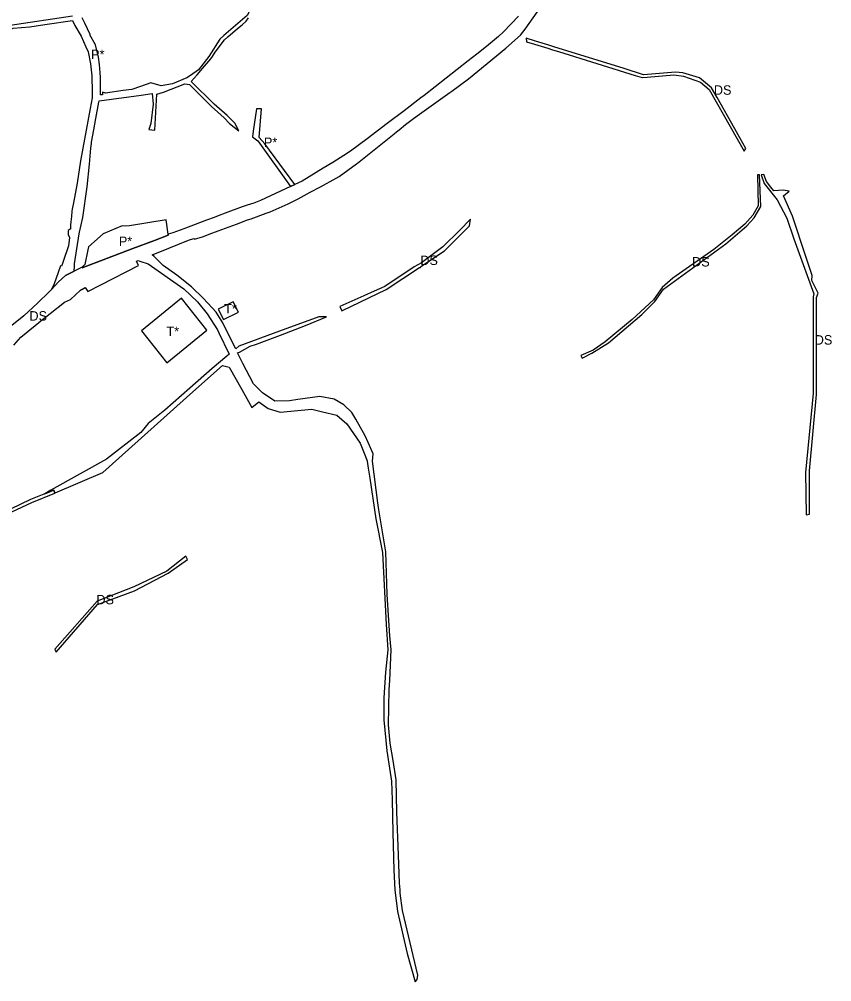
# Model space of a CAD drawing. Extents: x -477304 to -465641, y -1159113 to -1149285.
# Drawn here: x -473217 to -472444, y -1154539 to -1153624 of the extents above; entities that cross this region are included whole.
import ezdxf

# ---------------------------------------------------------------- set-up
doc = ezdxf.new("R2010")
doc.units = 0
for name, color, linetype in [('14', 7, 'Continuous'), ('17', 7, 'Continuous'), ('34', 7, 'Continuous'), ('35', 7, 'Continuous')]:
    doc.layers.add(name, color=color, linetype=linetype)

msp = doc.modelspace()

# ---------------------------------------------------------------- linework, layer by layer
at = {"layer": '14'}
msp.add_lwpolyline([(-473223.7, -1154092.32), (-473204.71, -1154083.34), (-473182.84, -1154074.4), (-473183.98, -1154071.62), (-473186.91, -1154072.82), (-473205.92, -1154080.59), (-473225.01, -1154089.62)], dxfattribs=at)
at = {"layer": '17'}
for p, q in [((-473038.31, -1153919.34), (-473062.4, -1153889.01)), ((-473013.31, -1153892.54), (-473027.39, -1153899.5)), ((-473008.26, -1153902.39), (-473013.31, -1153892.54)), ((-473027.39, -1153899.5), (-473022.34, -1153909.35)), ((-473022.34, -1153909.35), (-473008.26, -1153902.39))]:
    msp.add_line(p, q, dxfattribs=at)
msp.add_lwpolyline([(-473062.4, -1153889.01), (-473100.57, -1153920.15), (-473076.48, -1153950.48), (-473038.31, -1153919.34)], dxfattribs=at)
at = {"layer": '34'}
for p, q in [((-473165.99, -1153620.61), (-473225.37, -1153629.58)), ((-473192.34, -1153628.79), (-473166, -1153624.91)), ((-473166, -1153624.91), (-473163.91, -1153629.58)), ((-473154.31, -1153627.53), (-473156.86, -1153622.28)), ((-473206.66, -1153630.9), (-473192.34, -1153628.79)), ((-473149.39, -1153638.15), (-473154.31, -1153627.53)), ((-473018.26, -1153640.4), (-473009.01, -1153632.39)), ((-473009.01, -1153632.39), (-473004.62, -1153628.85)), ((-473149.76, -1153638.34), (-473149.39, -1153638.15)), ((-473144.21, -1153648.12), (-473149.76, -1153638.34)), ((-473026.1, -1153642.58), (-473036.37, -1153659.2)), ((-473022.18, -1153638.97), (-473026.1, -1153642.58)), ((-473023.61, -1153646.03), (-473021.54, -1153643.24)), ((-473021.54, -1153643.24), (-473018.26, -1153640.4)), ((-473153.44, -1153650.01), (-473151.27, -1153654.64)), ((-473151.27, -1153654.64), (-473148.89, -1153666.21)), ((-473141.32, -1153659.71), (-473144.21, -1153648.12)), ((-473024.35, -1153647.03), (-473023.61, -1153646.03)), ((-473140.58, -1153666.78), (-473141.32, -1153659.71)), ((-473042.33, -1153670.45), (-473034.52, -1153661.47)), ((-473034.52, -1153661.47), (-473033.08, -1153659.08)), ((-473148.89, -1153666.21), (-473147.62, -1153677.41)), ((-473139.71, -1153674.43), (-473140.58, -1153666.78)), ((-473047.61, -1153676.53), (-473042.33, -1153670.45)), ((-473147.62, -1153677.41), (-473147.31, -1153693.17)), ((-473139.32, -1153679.05), (-473139.71, -1153674.43)), ((-473139.42, -1153695.68), (-473139.32, -1153679.05)), ((-473057.38, -1153679.45), (-473070.94, -1153685.26)), ((-473054.01, -1153677.2), (-473057.38, -1153679.45)), ((-473091.63, -1153684.04), (-473101.45, -1153687.76)), ((-473079.66, -1153692.93), (-473059.37, -1153685.09)), ((-473059.37, -1153685.09), (-473054.8, -1153685.65)), ((-473147.39, -1153698.34), (-473149.29, -1153708.7)), ((-473140.63, -1153701.16), (-473100.72, -1153695.87)), ((-473100.72, -1153695.87), (-473090.26, -1153694.45)), ((-473087.94, -1153729.17), (-473085.76, -1153694.95)), ((-473085.76, -1153694.95), (-473079.66, -1153692.93)), ((-473149.29, -1153708.7), (-473158.43, -1153758.41)), ((-473143.79, -1153718.07), (-473140.94, -1153702.51)), ((-473140.94, -1153702.51), (-473140.63, -1153701.16)), ((-473028.69, -1153706.77), (-473031.27, -1153704.5)), ((-473019.09, -1153715.24), (-473028.69, -1153706.77)), ((-472986.33, -1153708.74), (-472991.16, -1153709)), ((-472988.48, -1153736.28), (-472986.33, -1153708.74)), ((-473145.77, -1153728.86), (-473143.79, -1153718.07)), ((-473021.96, -1153717.5), (-473016.66, -1153722.81)), ((-473091.49, -1153723), (-473093.6, -1153728.48)), ((-473016.66, -1153722.81), (-473007.9, -1153729.78)), ((-473147.94, -1153740.66), (-473145.77, -1153728.86)), ((-473093.6, -1153728.48), (-473087.94, -1153729.17)), ((-472994.91, -1153735.46), (-472989.76, -1153739.22)), ((-472983.13, -1153742.14), (-472988.48, -1153736.28)), ((-473150.02, -1153761.56), (-473148.56, -1153746.21)), ((-472989.76, -1153739.22), (-472958.84, -1153782.85)), ((-472954.61, -1153780.89), (-472983.13, -1153742.14)), ((-473152.31, -1153783.1), (-473150.02, -1153761.56)), ((-472958.84, -1153782.85), (-472954.61, -1153780.89)), ((-473165.18, -1153798.31), (-473166.41, -1153804.46)), ((-473166.65, -1153806.23), (-473167.12, -1153811.22)), ((-473166.41, -1153804.46), (-473166.65, -1153806.23)), ((-473167.68, -1153816.51), (-473167.89, -1153819.15)), ((-473167.89, -1153819.15), (-473167.89, -1153823.27)), ((-473167.12, -1153811.22), (-473167.68, -1153816.51)), ((-473076.95, -1153814.41), (-473111.86, -1153820.08)), ((-473075.25, -1153828.18), (-473076.95, -1153814.41)), ((-473167.89, -1153823.27), (-473168.29, -1153823.22)), ((-473164.16, -1153856.39), (-473159.81, -1153827.77)), ((-473159.81, -1153827.77), (-473159.46, -1153826.2)), ((-473116.1, -1153820.42), (-473119.02, -1153820.21)), ((-473111.86, -1153820.08), (-473116.1, -1153820.42)), ((-473169, -1153831.42), (-473169.94, -1153839.08)), ((-473108.85, -1153841.8), (-473088.17, -1153834.14)), ((-473169.94, -1153839.08), (-473175.14, -1153854.27)), ((-473157.03, -1153860.17), (-473108.85, -1153841.8)), ((-473151.59, -1153843.04), (-473154.32, -1153857.11)), ((-473151, -1153840.32), (-473151.59, -1153843.04)), ((-473175.14, -1153854.27), (-473176.36, -1153858.04)), ((-473164.35, -1153859.38), (-473164.16, -1153856.39)), ((-473179.76, -1153864.69), (-473183.59, -1153875.38)), ((-473171, -1153866.43), (-473164.38, -1153863.36)), ((-473164.38, -1153863.36), (-473164.37, -1153862.42)), ((-473164.37, -1153862.42), (-473164.35, -1153859.38)), ((-473157.02, -1153859.65), (-473157.03, -1153860.17)), ((-473154.32, -1153857.11), (-473157.02, -1153859.65)), ((-473186.18, -1153880.87), (-473179.41, -1153873.61)), ((-473183.59, -1153875.38), (-473186.18, -1153880.87))]:
    msp.add_line(p, q, dxfattribs=at)
for points in [[(-472995.01, -1153610.48), (-473000.11, -1153620.09), (-473022.18, -1153638.97)], [(-473004.62, -1153628.85), (-473000.99, -1153625.4), (-472998.61, -1153622.41)], [(-473237.11, -1153639.64), (-473222.53, -1153632.18), (-473206.66, -1153630.9)], [(-473163.91, -1153629.58), (-473157.94, -1153639.74), (-473153.44, -1153650.01)], [(-473033.08, -1153659.08), (-473030.29, -1153655.04), (-473024.35, -1153647.03)], [(-473036.37, -1153659.2), (-473046.33, -1153671.86), (-473054.01, -1153677.2)], [(-473031.27, -1153704.5), (-473053.24, -1153682.75), (-473047.61, -1153676.53)], [(-473117.86, -1153691.57), (-473134.86, -1153693.87), (-473137.59, -1153692.99), (-473137.59, -1153695.54), (-473139.42, -1153695.68)], [(-473101.45, -1153687.76), (-473109.54, -1153690.57), (-473117.86, -1153691.57)], [(-473070.94, -1153685.26), (-473081.72, -1153687.08), (-473091.63, -1153684.04)], [(-473054.8, -1153685.65), (-473034.01, -1153706.79), (-473021.96, -1153717.5)], [(-473147.31, -1153693.17), (-473147.3, -1153695.04), (-473147.39, -1153698.34)], [(-473090.26, -1153694.45), (-473089.49, -1153704.44), (-473091.49, -1153723)], [(-472991.16, -1153709), (-472994.15, -1153730.07), (-472994.91, -1153735.46)], [(-473007.9, -1153729.78), (-473011.68, -1153722.68), (-473019.09, -1153715.24)], [(-473148.56, -1153746.21), (-473148.14, -1153741.76), (-473147.94, -1153740.66)], [(-473158.43, -1153758.41), (-473161.61, -1153779.66), (-473165.18, -1153798.31)], [(-473159.46, -1153826.2), (-473156.3, -1153812.23), (-473152.31, -1153783.1)], [(-473168.29, -1153823.22), (-473170.14, -1153824.56), (-473170.32, -1153828.57), (-473169, -1153831.42)], [(-473119.02, -1153820.21), (-473136.86, -1153827.69), (-473151, -1153840.32)], [(-473088.17, -1153834.14), (-473075.04, -1153829.2), (-473075.25, -1153828.18)], [(-473176.36, -1153858.04), (-473176.57, -1153858.68), (-473177.5, -1153858.36), (-473179.76, -1153864.69)], [(-473179.41, -1153873.61), (-473172.91, -1153867.32), (-473171, -1153866.43)]]:
    msp.add_lwpolyline(points, dxfattribs=at)
at = {"layer": '35'}
for p, q in [((-472735.37, -1153633.17), (-472720.43, -1153611.39)), ((-472741.74, -1153620.6), (-472756.11, -1153635.72)), ((-472756.11, -1153635.72), (-472760.94, -1153640.03)), ((-472739.93, -1153638.77), (-472735.37, -1153633.17)), ((-472760.94, -1153640.03), (-472772.14, -1153649.72)), ((-472754.03, -1153651.18), (-472739.93, -1153638.77)), ((-472725.65, -1153644.5), (-472734.49, -1153641.75)), ((-472734.49, -1153641.75), (-472734.16, -1153644.99)), ((-472734.16, -1153644.99), (-472726.48, -1153647.38)), ((-472713.07, -1153648.4), (-472725.65, -1153644.5)), ((-472789.33, -1153680.25), (-472754.03, -1153651.18)), ((-472726.48, -1153647.38), (-472713.87, -1153651.29)), ((-472713.87, -1153651.29), (-472709.41, -1153652.68)), ((-472708.29, -1153649.89), (-472713.07, -1153648.4)), ((-472709.41, -1153652.68), (-472703.71, -1153654.45)), ((-472641.43, -1153670.65), (-472708.29, -1153649.89)), ((-472703.71, -1153654.45), (-472630.86, -1153677.08)), ((-472622.89, -1153676.41), (-472641.43, -1153670.65)), ((-472805.14, -1153692.09), (-472789.33, -1153680.25)), ((-472630.86, -1153677.08), (-472624.09, -1153679.18)), ((-472624.09, -1153679.18), (-472619.47, -1153678.79)), ((-472592.64, -1153673.87), (-472622.89, -1153676.41)), ((-472619.47, -1153678.79), (-472594.06, -1153676.53)), ((-472560.38, -1153690.53), (-472553.72, -1153702.2)), ((-472834.74, -1153698.44), (-472850.65, -1153710.66)), ((-472838.29, -1153715.64), (-472807.03, -1153693.43)), ((-472807.03, -1153693.43), (-472805.14, -1153692.09)), ((-472535.99, -1153728.01), (-472552.9, -1153698.22)), ((-472553.72, -1153702.2), (-472527.07, -1153749.25)), ((-472850.65, -1153710.66), (-472866.87, -1153722.96)), ((-472849.23, -1153723.94), (-472842.88, -1153718.9)), ((-472842.88, -1153718.9), (-472838.29, -1153715.64)), ((-472866.87, -1153722.96), (-472885.92, -1153737.41)), ((-472855.29, -1153728.73), (-472849.23, -1153723.94)), ((-472531.21, -1153736.42), (-472535.99, -1153728.01)), ((-472876.05, -1153745.31), (-472860.03, -1153732.52)), ((-472860.03, -1153732.52), (-472857.92, -1153730.83)), ((-472857.92, -1153730.83), (-472855.29, -1153728.73)), ((-472885.92, -1153737.41), (-472901.56, -1153749.07)), ((-472894.99, -1153760.56), (-472876.05, -1153745.31)), ((-472918.57, -1153759.8), (-472927.52, -1153765.29)), ((-472912.58, -1153773.22), (-472895.95, -1153761.2)), ((-472895.95, -1153761.2), (-472894.99, -1153760.56)), ((-472927.52, -1153765.29), (-472947.72, -1153777.7)), ((-472915.19, -1153774.7), (-472912.58, -1153773.22)), ((-472508.44, -1153771.31), (-472511.16, -1153771.61)), ((-472505.98, -1153778.18), (-472508.44, -1153771.31)), ((-472958.84, -1153782.85), (-472987.33, -1153796.01)), ((-472940.18, -1153788.14), (-472930.11, -1153783.12)), ((-472930.11, -1153783.12), (-472915.19, -1153774.7)), ((-472501.77, -1153783.4), (-472505.98, -1153778.18)), ((-472951.5, -1153794.4), (-472942.97, -1153789.73)), ((-472942.97, -1153789.73), (-472940.18, -1153788.14)), ((-472498.85, -1153787.01), (-472501.77, -1153783.4)), ((-472987.33, -1153796.01), (-472993.75, -1153798.61)), ((-472978.05, -1153806.77), (-472961.06, -1153799.26)), ((-472961.06, -1153799.26), (-472951.5, -1153794.4)), ((-473021.02, -1153808.27), (-473027.51, -1153810.7)), ((-473004.68, -1153802.15), (-473021.02, -1153808.27)), ((-472996.28, -1153813.54), (-472981.87, -1153808.17)), ((-472981.87, -1153808.17), (-472978.05, -1153806.77)), ((-473038.77, -1153814.9), (-473060.3, -1153822.92)), ((-473031.5, -1153812.19), (-473038.77, -1153814.9)), ((-473027.51, -1153810.7), (-473031.5, -1153812.19)), ((-473010.01, -1153818.51), (-472999.67, -1153814.52)), ((-472999.67, -1153814.52), (-472996.28, -1153813.54)), ((-472787.46, -1153813.96), (-472797.54, -1153824.37)), ((-473041.46, -1153830.37), (-473036.13, -1153828.26)), ((-472797.54, -1153824.37), (-472813.83, -1153840.23)), ((-472538.57, -1153828.83), (-472556.12, -1153842.86)), ((-473088.17, -1153834.14), (-473108.85, -1153841.8)), ((-473083.1, -1153844.79), (-473055.82, -1153833.96)), ((-473055.82, -1153833.96), (-473050.71, -1153832.15)), ((-473050.71, -1153832.15), (-473050.19, -1153832.88)), ((-473050.19, -1153832.88), (-473041.46, -1153830.37)), ((-472603.96, -1153880.54), (-472544.73, -1153837.26)), ((-473108.85, -1153841.8), (-473157.03, -1153860.17)), ((-473090.41, -1153847.7), (-473083.1, -1153844.79)), ((-472813.83, -1153840.23), (-472834.15, -1153855.38)), ((-473105.19, -1153853.94), (-473103.56, -1153853.25)), ((-472834.15, -1153855.38), (-472840.98, -1153859.08)), ((-473164.38, -1153863.36), (-473171, -1153866.43)), ((-473157.02, -1153859.65), (-473164.38, -1153863.36)), ((-473157.03, -1153860.17), (-473157.02, -1153859.65)), ((-472840.98, -1153859.08), (-472869.11, -1153877.87)), ((-472867.62, -1153880.8), (-472835.96, -1153859.77)), ((-472835.96, -1153859.77), (-472834.97, -1153859.91)), ((-472834.97, -1153859.91), (-472834.83, -1153859.02)), ((-473179.41, -1153873.61), (-473186.18, -1153880.87)), ((-472462.95, -1153872.24), (-472462.59, -1153867.55)), ((-472456.78, -1153884.15), (-472462.95, -1153872.24)), ((-473188.94, -1153883.58), (-473198.7, -1153893.17)), ((-473186.18, -1153880.87), (-473188.94, -1153883.58)), ((-473168.16, -1153890.18), (-473158.35, -1153881.57)), ((-473158.35, -1153881.57), (-473157.17, -1153880.54)), ((-473157.17, -1153880.54), (-473157.15, -1153880.81)), ((-473157.15, -1153880.81), (-473154.07, -1153878.85)), ((-473154.07, -1153878.85), (-473151.57, -1153882.65)), ((-473151.57, -1153882.65), (-473139.18, -1153876.3)), ((-472909.23, -1153900.73), (-472867.62, -1153880.8)), ((-472879.05, -1153882.37), (-472889.06, -1153886.9)), ((-472869.11, -1153877.87), (-472879.05, -1153882.37)), ((-472612.3, -1153892.29), (-472603.96, -1153880.54)), ((-473187.41, -1153903.5), (-473173.82, -1153892.72)), ((-473173.82, -1153892.72), (-473168.16, -1153890.18)), ((-473047.21, -1153892.65), (-473037.92, -1153903.91)), ((-473029.3, -1153902.45), (-473041.37, -1153889.37)), ((-472889.06, -1153886.9), (-472911.67, -1153897.1)), ((-472624.69, -1153904.62), (-472612.3, -1153892.29)), ((-473199.42, -1153893.88), (-473212.4, -1153905.82)), ((-473198.7, -1153893.17), (-473199.42, -1153893.88)), ((-472911.67, -1153897.1), (-472909.87, -1153900.98)), ((-472909.87, -1153900.98), (-472909.23, -1153900.73)), ((-473212.4, -1153905.82), (-473236.77, -1153925.2)), ((-473215.34, -1153926.15), (-473193.13, -1153908.04)), ((-473193.13, -1153908.04), (-473187.41, -1153903.5)), ((-472931.87, -1153906.63), (-472969.34, -1153920.54)), ((-472924.45, -1153906.68), (-472931.87, -1153906.63)), ((-473010.85, -1153937.26), (-473020.91, -1153917.11)), ((-473221.76, -1153933.65), (-473215.34, -1153926.15)), ((-473026.93, -1153921.88), (-473016.95, -1153942.31)), ((-472969.34, -1153920.54), (-473007.78, -1153934.81)), ((-472991.04, -1153932.64), (-472968.17, -1153924.1)), ((-473007.78, -1153934.81), (-473010.85, -1153937.26)), ((-473007.32, -1153940.27), (-472997.06, -1153934.82)), ((-472997.06, -1153934.82), (-472991.04, -1153932.64)), ((-472670.92, -1153938.53), (-472682.58, -1153943.68)), ((-473016.95, -1153942.31), (-473019.15, -1153944.13)), ((-473009, -1153940.96), (-473007.32, -1153940.27)), ((-472682.58, -1153943.68), (-472681.18, -1153946.08)), ((-472681.18, -1153946.08), (-472672.04, -1153941.24)), ((-473051.66, -1153978.2), (-473023.56, -1153952.98)), ((-473054.5, -1153974.57), (-473078.39, -1153995.67)), ((-473005.04, -1153976.05), (-472995.53, -1153992.99)), ((-472973.71, -1153987.12), (-472985.27, -1153978.95)), ((-472461.62, -1153979.81), (-472468.89, -1154054.81)), ((-472995.53, -1153992.99), (-472988.79, -1153987.76)), ((-472988.79, -1153987.76), (-472979.84, -1153994.06)), ((-472959.67, -1153986.73), (-472973.71, -1153987.12)), ((-472951.83, -1153985.53), (-472959.67, -1153986.73)), ((-472908.02, -1153990.35), (-472917.14, -1153985.05)), ((-473078.39, -1153995.67), (-473094, -1154008.36)), ((-472979.84, -1153994.06), (-472968.72, -1153997.36)), ((-472968.72, -1153997.36), (-472938.44, -1153994.65)), ((-472887.77, -1154020.15), (-472896.71, -1154004.25)), ((-472888.58, -1154036.61), (-472885.69, -1154043.9)), ((-472880.87, -1154044.09), (-472880.23, -1154036.99)), ((-472885.67, -1154044.09), (-472885.7, -1154044.09)), ((-472885.69, -1154043.9), (-472885.67, -1154044.09)), ((-472468.89, -1154054.81), (-472468.28, -1154095.1)), ((-473186.66, -1154071.83), (-473192.43, -1154075.08)), ((-473183.11, -1154073.73), (-473182.46, -1154074.08)), ((-472874.44, -1154092.19), (-472874.66, -1154090.43)), ((-472873.53, -1154098.08), (-472874.44, -1154092.19)), ((-472468.28, -1154095.1), (-472465.12, -1154094.54)), ((-473075.18, -1154150.66), (-473056.8, -1154137.7)), ((-473056.8, -1154137.7), (-473058.19, -1154134.57)), ((-473107.17, -1154167.32), (-473075.18, -1154150.66)), ((-473142.28, -1154180.58), (-473107.17, -1154167.32)), ((-472837.52, -1154533.23), (-472852.18, -1154471.56)), ((-472838.38, -1154537.19), (-472837.52, -1154533.23)), ((-472840.12, -1154539.39), (-472838.38, -1154537.19))]:
    msp.add_line(p, q, dxfattribs=at)
for points in [[(-472772.14, -1153649.72), (-472781.46, -1153657), (-472789.82, -1153663.32), (-472831.68, -1153696.09), (-472834.74, -1153698.44)], [(-472594.06, -1153676.53), (-472585.04, -1153677.71), (-472568.76, -1153683.57), (-472560.38, -1153690.53)], [(-472569.81, -1153679.54), (-472585.6, -1153674.65), (-472592.64, -1153673.87)], [(-472552.9, -1153698.22), (-472558.31, -1153688.89), (-472569.81, -1153679.54)], [(-472527.07, -1153749.25), (-472525.55, -1153746.57), (-472531.21, -1153736.42)], [(-472901.56, -1153749.07), (-472907.98, -1153753.3), (-472918.57, -1153759.8)], [(-472514.46, -1153771.77), (-472513.83, -1153801.06), (-472519.07, -1153810.18), (-472526.67, -1153818.67), (-472538.57, -1153828.83)], [(-472511.45, -1153801.92), (-472512.56, -1153771.67), (-472514.46, -1153771.77)], [(-472511.16, -1153771.61), (-472508.21, -1153780.04), (-472495.68, -1153795.45), (-472486.68, -1153813.03)], [(-472947.72, -1153777.7), (-472954.61, -1153780.89), (-472958.84, -1153782.85)], [(-472484.28, -1153787.09), (-472490.24, -1153786.22), (-472498.85, -1153787.01)], [(-472462.59, -1153867.55), (-472468.39, -1153849.51), (-472481.18, -1153810.91), (-472489.89, -1153791.62), (-472484.28, -1153787.09)], [(-472993.75, -1153798.61), (-472999.98, -1153800.44), (-473004.68, -1153802.15)], [(-472544.73, -1153837.26), (-472524.56, -1153820.21), (-472517.61, -1153812.6), (-472511.45, -1153801.92)], [(-473036.13, -1153828.26), (-473027.67, -1153824.9), (-473010.01, -1153818.51)], [(-472834.83, -1153859.02), (-472812.2, -1153843.99), (-472788.51, -1153820.34), (-472787.46, -1153813.96)], [(-472486.68, -1153813.03), (-472480.05, -1153832.63), (-472461.02, -1153884.76), (-472461.62, -1153887.74), (-472461.62, -1153979.81)], [(-473075.25, -1153828.18), (-473075.04, -1153829.2), (-473088.17, -1153834.14)], [(-473060.3, -1153822.92), (-473070.63, -1153826.74), (-473075.25, -1153828.18)], [(-472556.12, -1153842.86), (-472595.06, -1153870), (-472605.3, -1153878.86), (-472613.58, -1153890.75), (-472633.67, -1153909.26)], [(-473139.18, -1153876.3), (-473103.17, -1153857.85), (-473105.19, -1153853.94)], [(-473103.56, -1153853.25), (-473102.08, -1153853.67), (-473093.98, -1153856.41)], [(-473093.98, -1153856.41), (-473060.26, -1153880.25), (-473047.21, -1153892.65)], [(-473041.37, -1153889.37), (-473052.76, -1153878.21), (-473066.91, -1153867.16), (-473079.92, -1153857.85), (-473088.54, -1153849.5), (-473090.41, -1153847.7)], [(-473171, -1153866.43), (-473172.91, -1153867.32), (-473179.41, -1153873.61)], [(-472458.54, -1153980.69), (-472458.42, -1153888.26), (-472456.78, -1153884.15)], [(-473037.92, -1153903.91), (-473028.29, -1153919.1), (-473026.93, -1153921.88)], [(-473020.91, -1153917.11), (-473023.26, -1153912.42), (-473029.3, -1153902.45)], [(-472968.17, -1153924.1), (-472944.35, -1153915), (-472924.45, -1153906.68)], [(-472672.04, -1153941.24), (-472656.29, -1153931.38), (-472624.69, -1153904.62)], [(-472633.67, -1153909.26), (-472659.41, -1153930.45), (-472670.92, -1153938.53)], [(-473019.15, -1153944.13), (-473033.4, -1153955.93), (-473054.5, -1153974.57)], [(-472985.27, -1153978.95), (-472994.05, -1153970.48), (-473003.96, -1153951.06), (-473009, -1153940.96)], [(-473023.56, -1153952.98), (-473017.12, -1153954.53), (-473005.04, -1153976.05)], [(-473182.46, -1154074.08), (-473137.18, -1154054.97), (-473051.66, -1153978.2)], [(-472917.14, -1153985.05), (-472930.97, -1153982.57), (-472951.83, -1153985.53)], [(-472465.12, -1154094.54), (-472465.12, -1154053.36), (-472458.54, -1153980.69)], [(-472896.71, -1154004.25), (-472900.42, -1153997.66), (-472908.02, -1153990.35)], [(-472938.44, -1153994.65), (-472928.33, -1153997.08), (-472914.57, -1154000.18), (-472905.11, -1154008.65), (-472892.35, -1154027.12), (-472888.58, -1154036.61)], [(-473094, -1154008.36), (-473101.1, -1154016.68), (-473133.86, -1154042.07), (-473186.66, -1154071.83)], [(-472880.23, -1154036.99), (-472884.95, -1154026.43), (-472887.77, -1154020.15)], [(-472885.7, -1154044.09), (-472884.83, -1154050.9), (-472883.22, -1154060.43), (-472877.57, -1154098.93), (-472871.09, -1154130.99), (-472867.87, -1154199.45), (-472866.02, -1154223.46), (-472868.37, -1154244.88), (-472870.1, -1154269.14), (-472869.98, -1154290.06), (-472867.13, -1154319.64), (-472862.55, -1154348.61), (-472861.93, -1154366.19), (-472861.44, -1154397.26), (-472860.57, -1154433.15), (-472859.5, -1154451.95), (-472856.9, -1154472.41)], [(-472874.66, -1154090.43), (-472875.51, -1154083.79), (-472880.87, -1154044.09)], [(-473192.43, -1154075.08), (-473186.91, -1154072.82), (-473185.72, -1154072.34)], [(-473185.72, -1154072.34), (-473183.98, -1154071.62), (-473183.11, -1154073.73)], [(-472854.54, -1154451.8), (-472855.15, -1154445.69), (-472856.14, -1154418.7), (-472857.69, -1154378.1), (-472858.25, -1154347.28), (-472860.97, -1154328.77), (-472863.82, -1154312.43), (-472865.49, -1154294.85), (-472865.18, -1154278.33), (-472864.93, -1154261.25), (-472864.19, -1154252.83), (-472863.01, -1154223.61), (-472864.13, -1154210.31), (-472866.73, -1154171.07), (-472868.06, -1154130.43), (-472873.53, -1154098.08)], [(-473058.19, -1154134.57), (-473076.47, -1154148.73), (-473107.83, -1154163.78), (-473142.79, -1154177.4)], [(-473142.79, -1154177.4), (-473182.79, -1154222.86), (-473182.6, -1154223.93), (-473181.51, -1154225.98), (-473142.28, -1154180.58)], [(-472852.18, -1154471.56), (-472854.38, -1154455.06), (-472854.54, -1154451.8)], [(-472856.9, -1154472.41), (-472847.77, -1154512.55), (-472840.12, -1154539.39)]]:
    msp.add_lwpolyline(points, dxfattribs=at)

# ---------------------------------------------------------------- texts
at = {"layer": '17'}
for p in [(-473021.86, -1153903.52), (-473076.69, -1153925.14)]:
    msp.add_text('T*', height=9, dxfattribs=at).set_placement(p)
at = {"layer": '34'}
for p in [(-473148.41, -1153661.59), (-472984.04, -1153745.28), (-473122, -1153839.43)]:
    msp.add_text('P*', height=9, dxfattribs=at).set_placement(p)
at = {"layer": '35'}
for p in [(-472556.01, -1153695.5), (-472835.25, -1153857.47), (-472576.7, -1153858.88), (-473207.08, -1153910.39), (-472460.05, -1153933.21), (-473143.4, -1154180.28)]:
    msp.add_text('DS', height=9, dxfattribs=at).set_placement(p)

doc.saveas('drawing.dxf')
